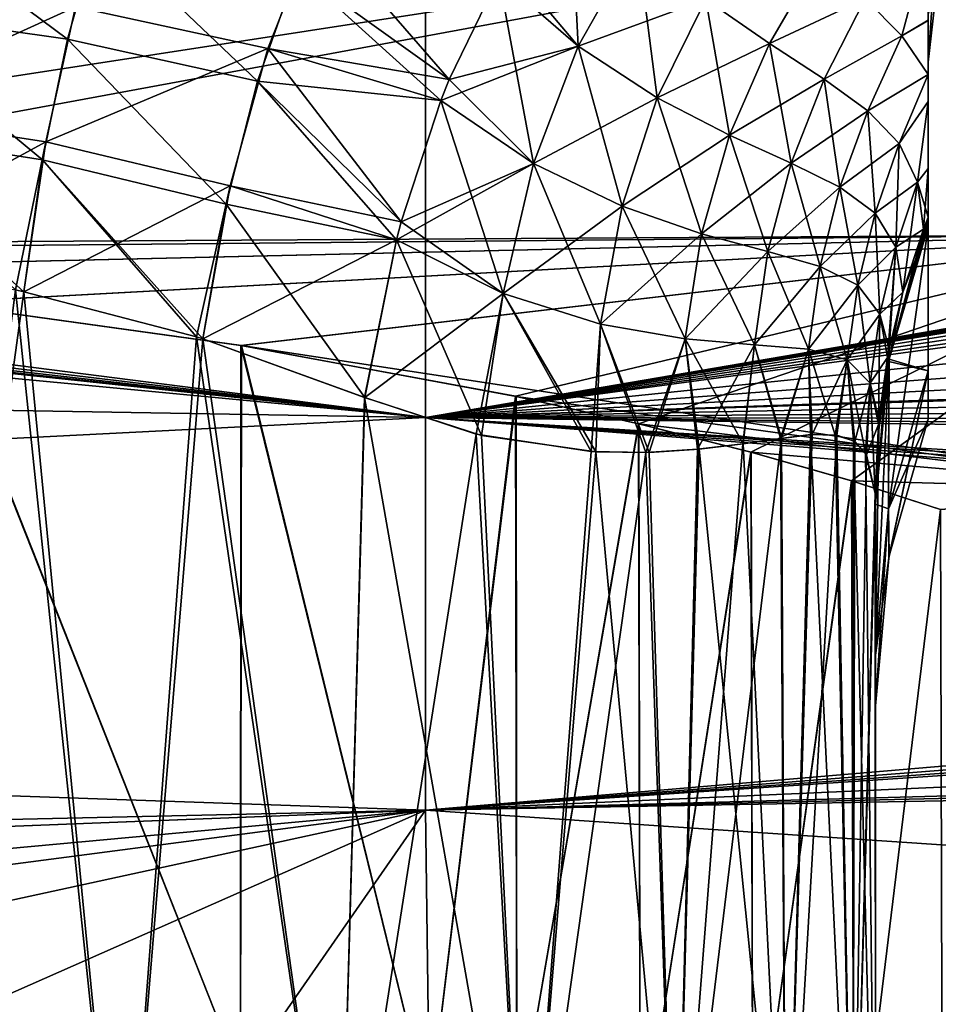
# Model space of a CAD drawing. Header units: metres. Extents: x -31 to 116, y -84 to 84.
# Tile 263 of 656: x 4.06 to 7.54, y -58.77 to -55.04. Entities that reach past the tile are written whole.
import ezdxf

# ---------------------------------------------------------------- set-up
doc = ezdxf.new("R2010")
doc.units = ezdxf.units.M
doc.layers.add('solid_80010000GA_11_1', color=7, linetype='CONTINUOUS')

msp = doc.modelspace()

# ---------------------------------------------------------------- linework, layer by layer
at = {"layer": 'solid_80010000GA_11_1'}
for points in [[(5.595928, -54.73056, -25.962206), (23.04767, -54.017448, -27.916229), (23.04767, -55.984234, -23.726908)], [(5.906398, -54.821873, 10.459484), (6.174227, -55.139648, 10.005112), (6.141407, -54.477634, 10.610308)], [(6.174227, -55.139648, 10.005112), (6.397438, -54.745033, 10.147609), (6.141407, -54.477634, 10.610308)], [(-29.5, -56.147243, -16.330162), (-14.860252, -56.027794, -15.818932), (8.5, -54.564713, -19.098324)], [(-29.5, -54.718796, -20.616512), (-29.5, -56.147243, -16.330162), (8.5, -54.564713, -19.098324)], [(-29.5, -56.147243, 16.330162), (-29.5, -54.718796, 20.616512), (8.5, -54.564713, 19.098324)], [(-14.860252, -56.027794, 15.818932), (-29.5, -56.147243, 16.330162), (8.5, -54.564713, 19.098324)], [(-14.860252, -56.027794, -15.818932), (-0.185905, -55.904568, -15.306492), (8.5, -54.564713, -19.098324)], [(-0.185905, -55.904568, 15.306492), (-14.860252, -56.027794, 15.818932), (8.5, -54.564713, 19.098324)], [(-0.185905, -55.904568, -15.306492), (1.159179, -55.921032, -15.157715), (8.5, -54.564713, -19.098324)], [(-0.185905, -55.904568, 15.306492), (8.5, -54.564713, 19.098324), (8.5, -55.853783, 14.913409)], [(1.159179, -55.921032, -15.157715), (8.5, -55.853783, -14.913409), (8.5, -54.564713, -19.098324)], [(3.458377, -55.001659, -11.686312), (3.540453, -54.591534, -11.815427), (4.240409, -55.113346, -11.330151)], [(3.540453, -54.591534, -11.815427), (4.357919, -54.698597, -11.440947), (4.240409, -55.113346, -11.330151)], [(-9.314869, -54.760582, -25.724001), (-9.147953, -54.664078, -25.928955), (5.595928, -56.546066, -21.725851)], [(-9.147953, -54.664078, -25.928955), (5.595928, -54.73056, -25.962206), (5.595928, -56.546066, -21.725851)], [(4.240409, -55.113346, -11.330151), (4.357919, -54.698597, -11.440947), (4.960615, -55.272984, -10.873002)], [(4.999975, -55.14817, 10.892198), (5.182652, -54.685345, 11.015496), (4.271547, -54.990505, 11.355949)], [(4.357919, -54.698597, -11.440947), (5.109376, -54.852028, -10.960485), (4.960615, -55.272984, -10.873002)], [(4.999975, -55.14817, 10.892198), (5.686478, -55.266136, 10.355315), (5.182652, -54.685345, 11.015496)], [(5.182652, -54.685345, 11.015496), (5.686478, -55.266136, 10.355315), (5.873667, -54.878849, 10.441212)], [(-11.857142, -56.249901, 22.275513), (5.595928, -56.546066, 21.725851), (5.595928, -54.73056, 25.962206)], [(-10, -54.886509, 25.452419), (-11.857142, -56.249901, 22.275513), (5.595928, -54.73056, 25.962206)], [(5.595928, -56.546066, -21.725851), (5.595928, -54.73056, -25.962206), (23.04767, -55.984234, -23.726908)], [(15.155936, -54.91227, 25.826351), (5.595928, -54.73056, 25.962206), (5.595928, -56.546066, 21.725851)], [(5.873663, -54.878853, -10.44121), (6.397438, -54.745033, -10.147609), (6.174227, -55.139652, -10.005112)], [(6.473804, -55.335278, 9.515305), (6.397438, -54.745033, 10.147609), (6.174227, -55.139648, 10.005112)], [(6.174227, -55.139652, -10.005112), (6.397438, -54.745033, -10.147609), (6.657857, -54.961498, -9.632721)], [(6.473804, -55.335278, 9.515305), (6.657857, -54.961498, 9.632721), (6.397438, -54.745033, 10.147609)], [(7.399589, -55.100765, -7.91218), (7.261052, -54.958981, -8.573088), (7.5, -54.727753, -8.448228)], [(7.399598, -55.100777, 7.912127), (7.5, -54.727806, 8.448095), (7.261062, -54.958992, 8.573048)], [(7.399589, -55.100765, -7.91218), (7.5, -54.727753, -8.448228), (7.5, -55.041656, -7.698827)], [(7.399598, -55.100777, 7.912127), (7.5, -55.042507, 7.696849), (7.5, -54.727806, 8.448095)], [(7.5, -55.017593, -2.77479), (7.5, -55.041656, -7.698827), (7.5, -54.727753, -8.448228)], [(7.5, -55.018322, 2.76928), (7.5, -54.727806, 8.448095), (7.5, -55.042507, 7.696849)], [(-9.522565, -54.830631, -25.573753), (-9.314869, -54.760582, -25.724001), (5.595928, -56.546066, -21.725851)], [(7.530087, -54.752895, -2.739841), (7.5, -55.200001), (7.5, -55.017593, -2.77479)], [(7.530087, -54.932976, -0.002742), (7.5, -55.200001), (7.530087, -54.752895, -2.739841)], [(5.906398, -54.821873, 10.459484), (5.873667, -54.878849, 10.441212), (6.174227, -55.139648, 10.005112)], [(6.898695, -55.130184, -9.067806), (6.657857, -54.961498, -9.632721), (7.088481, -54.80352, -9.205271)], [(7.08849, -54.803528, 9.205241), (6.657857, -54.961498, 9.632721), (6.898695, -55.130184, 9.067806)], [(6.898695, -55.130184, -9.067806), (7.088481, -54.80352, -9.205271), (7.261052, -54.958981, -8.573088)], [(7.261062, -54.958992, 8.573048), (7.08849, -54.803528, 9.205241), (6.898695, -55.130184, 9.067806)], [(-9.755419, -54.872681, -25.482792), (-9.522565, -54.830631, -25.573753), (5.595928, -56.546066, -21.725851)], [(4.960615, -55.272984, -10.873002), (5.109376, -54.852028, -10.960485), (5.65452, -55.345757, -10.344735)], [(5.109376, -54.852028, -10.960485), (5.686276, -55.26664, -10.355247), (5.65452, -55.345757, -10.344735)], [(5.109376, -54.852028, -10.960485), (5.873663, -54.878853, -10.44121), (5.686276, -55.26664, -10.355247)], [(-11.857142, -54.885555, -25.452419), (-10, -54.886509, -25.452419), (5.595928, -56.546066, -21.725851)], [(-11.857142, -56.249901, -22.275513), (-11.857142, -54.885555, -25.452419), (5.595928, -56.546066, -21.725851)], [(-10, -54.886509, -25.452419), (-9.755419, -54.872681, -25.482792), (5.595928, -56.546066, -21.725851)], [(4.271547, -54.990505, 11.355949), (3.480052, -54.880322, 11.71733), (3.401796, -55.385746, 11.621341)], [(5.873663, -54.878853, -10.44121), (6.174227, -55.139652, -10.005112), (5.686276, -55.26664, -10.355247)], [(5.873667, -54.878849, 10.441212), (5.686478, -55.266136, 10.355315), (6.005295, -55.583939, 9.916481)], [(6.174227, -55.139648, 10.005112), (5.873667, -54.878849, 10.441212), (6.005295, -55.583939, 9.916481)], [(15.076706, -54.930767, 25.784433), (15.155936, -54.91227, 25.826351), (5.595928, -56.546066, 21.725851)], [(14.997478, -54.949265, 25.742516), (15.076706, -54.930767, 25.784433), (5.595928, -56.546066, 21.725851)], [(7.530087, -54.932976, -0.002742), (7.5, -55.018322, 2.76928), (7.5, -55.200001)], [(14.864974, -54.992233, 25.646399), (14.997478, -54.949265, 25.742516), (5.595928, -56.546066, 21.725851)], [(6.174227, -55.139652, -10.005112), (6.657857, -54.961498, -9.632721), (6.473804, -55.335278, -9.515305)], [(6.74732, -55.477188, 8.975765), (6.657857, -54.961498, 9.632721), (6.473804, -55.335278, 9.515305)], [(6.473804, -55.335278, -9.515305), (6.657857, -54.961498, -9.632721), (6.898695, -55.130184, -9.067806)], [(6.74732, -55.477188, 8.975765), (6.898695, -55.130184, 9.067806), (6.657857, -54.961498, 9.632721)], [(7.105598, -55.265316, -8.462279), (6.898695, -55.130184, -9.067806), (7.261052, -54.958981, -8.573088)], [(7.261062, -54.958992, 8.573048), (6.898695, -55.130184, 9.067806), (7.105598, -55.265316, 8.462279)], [(7.105598, -55.265316, -8.462279), (7.261052, -54.958981, -8.573088), (7.399589, -55.100765, -7.91218)], [(7.399598, -55.100777, 7.912127), (7.261062, -54.958992, 8.573048), (7.105598, -55.265316, 8.462279)], [(3.393599, -55.452644, -11.614609), (3.458377, -55.001659, -11.686312), (4.146492, -55.570602, -11.276407)], [(4.158478, -55.502716, 11.280615), (4.271547, -54.990505, 11.355949), (3.401796, -55.385746, 11.621341)], [(3.458377, -55.001659, -11.686312), (4.240409, -55.113346, -11.330151), (4.146492, -55.570602, -11.276407)], [(4.999975, -55.14817, 10.892198), (4.271547, -54.990505, 11.355949), (4.158478, -55.502716, 11.280615)], [(14.807625, -55.020908, 25.583006), (14.864974, -54.992233, 25.646399), (5.595928, -56.546066, 21.725851)], [(14.760525, -55.052708, 25.51301), (14.807625, -55.020908, 25.583006), (5.595928, -56.546066, 21.725851)], [(7.399589, -55.100765, -7.91218), (7.5, -55.041656, -7.698827), (7.5, -55.247185, -7.222839)], [(7.399598, -55.100777, 7.912127), (7.5, -55.247257, 7.222671), (7.5, -55.042507, 7.696849)], [(7.5, -55.017593, -2.77479), (7.5, -55.200001), (7.5, -55.041656, -7.698827)], [(7.5, -55.200001), (7.5, -55.018322, 2.76928), (7.5, -55.042507, 7.696849)], [(7.5, -55.200001), (7.5, -55.247185, -7.222839), (7.5, -55.041656, -7.698827)], [(7.5, -55.200001), (7.5, -55.042507, 7.696849), (7.5, -55.247257, 7.222671)], [(14.704116, -55.119106, 25.367455), (14.760525, -55.052708, 25.51301), (5.595928, -56.546066, 21.725851)], [(4.146492, -55.570602, -11.276407), (4.240409, -55.113346, -11.330151), (4.84219, -55.738491, -10.841858)], [(4.240409, -55.113346, -11.330151), (4.960615, -55.272984, -10.873002), (4.84219, -55.738491, -10.841858)], [(14.696737, -55.186481, 25.220306), (14.704116, -55.119106, 25.367455), (5.595928, -56.546066, 21.725851)], [(7.270648, -55.38509, -7.825906), (7.105598, -55.265316, -8.462279), (7.399589, -55.100765, -7.91218)], [(7.399598, -55.100777, 7.912127), (7.105598, -55.265316, 8.462279), (7.270648, -55.38509, 7.825906)], [(7.270648, -55.38509, -7.825906), (7.399589, -55.100765, -7.91218), (7.5, -55.247185, -7.222839)], [(7.399598, -55.100777, 7.912127), (7.270648, -55.38509, 7.825906), (7.5, -55.247257, 7.222671)], [(4.857276, -55.669292, 10.842892), (4.999975, -55.14817, 10.892198), (4.158478, -55.502716, 11.280615)], [(4.857276, -55.669292, 10.842892), (5.504071, -55.805363, 10.320601), (4.999975, -55.14817, 10.892198)], [(4.999975, -55.14817, 10.892198), (5.504071, -55.805363, 10.320601), (5.654524, -55.34573, 10.344732)], [(4.999975, -55.14817, 10.892198), (5.654524, -55.34573, 10.344732), (5.686478, -55.266136, 10.355315)], [(6.174227, -55.139652, -10.005112), (6.005295, -55.583939, -9.916481), (5.65452, -55.345757, -10.344735)], [(6.174227, -55.139652, -10.005112), (5.65452, -55.345757, -10.344735), (5.686276, -55.26664, -10.355247)], [(6.174227, -55.139648, 10.005112), (6.005295, -55.583939, 9.916481), (6.341074, -55.745911, 9.434951)], [(6.174227, -55.139652, -10.005112), (6.473804, -55.335278, -9.515305), (6.005295, -55.583939, -9.916481)], [(6.473804, -55.335278, 9.515305), (6.174227, -55.139648, 10.005112), (6.341074, -55.745911, 9.434951)], [(6.473804, -55.335278, -9.515305), (6.898695, -55.130184, -9.067806), (6.74732, -55.477188, -8.975765)], [(6.980437, -55.58284, 8.396402), (6.898695, -55.130184, 9.067806), (6.74732, -55.477188, 8.975765)], [(6.74732, -55.477188, -8.975765), (6.898695, -55.130184, -9.067806), (7.105598, -55.265316, -8.462279)], [(6.980437, -55.58284, 8.396402), (7.105598, -55.265316, 8.462279), (6.898695, -55.130184, 9.067806)], [(14.734339, -55.249187, 25.083845), (14.696737, -55.186481, 25.220306), (5.595928, -56.546066, 21.725851)], [(7.5, -55.200001), (7.5, -55.247257, 7.222671), (7.5, -55.247185, -7.222839)], [(14.806844, -55.299412, 24.975275), (14.734339, -55.249187, 25.083845), (5.595928, -56.546066, 21.725851)], [(5.686478, -55.266136, 10.355315), (5.654524, -55.34573, 10.344732), (6.005295, -55.583939, 9.916481)], [(6.74732, -55.477188, -8.975765), (7.105598, -55.265316, -8.462279), (6.980437, -55.58284, -8.396402)], [(7.165487, -55.673748, 7.787549), (7.105598, -55.265316, 8.462279), (6.980437, -55.58284, 8.396402)], [(6.980437, -55.58284, -8.396402), (7.105598, -55.265316, -8.462279), (7.270648, -55.38509, -7.825906)], [(7.165487, -55.673748, 7.787549), (7.270648, -55.38509, 7.825906), (7.105598, -55.265316, 8.462279)], [(7.38938, -55.508854, -7.167925), (7.270648, -55.38509, -7.825906), (7.5, -55.247185, -7.222839)], [(7.270648, -55.38509, 7.825906), (7.38938, -55.50885, 7.167925), (7.5, -55.247257, 7.222671)], [(7.38938, -55.508854, -7.167925), (7.5, -55.247185, -7.222839), (7.5, -55.348911, -6.98877)], [(7.38938, -55.50885, 7.167925), (7.5, -55.34967, 6.987002), (7.5, -55.247257, 7.222671)], [(7.5, -55.34967, 6.987002), (7.5, -55.348911, -6.98877), (7.5, -55.247185, -7.222839)], [(7.5, -55.247257, 7.222671), (7.5, -55.34967, 6.987002), (7.5, -55.247185, -7.222839)], [(4.84219, -55.738491, -10.841858), (4.960615, -55.272984, -10.873002), (5.485992, -55.873772, -10.321691)], [(4.960615, -55.272984, -10.873002), (5.503945, -55.805832, -10.320606), (5.485992, -55.873772, -10.321691)], [(4.960615, -55.272984, -10.873002), (5.65452, -55.345757, -10.344735), (5.503945, -55.805832, -10.320606)], [(15.334371, -55.541748, 24.449245), (14.806844, -55.299412, 24.975275), (5.595928, -56.546066, 21.725851)], [(5.65452, -55.345757, -10.344735), (6.005295, -55.583939, -9.916481), (5.503945, -55.805832, -10.320606)], [(5.654524, -55.34573, 10.344732), (5.504071, -55.805363, 10.320601), (5.890021, -56.077274, 9.880769)], [(6.005295, -55.583939, 9.916481), (5.654524, -55.34573, 10.344732), (5.890021, -56.077274, 9.880769)], [(6.473804, -55.335278, -9.515305), (6.341074, -55.745911, -9.434951), (6.005295, -55.583939, -9.916481)], [(6.473804, -55.335278, 9.515305), (6.341074, -55.745911, 9.434951), (6.640811, -55.850174, 8.907847)], [(6.473804, -55.335278, -9.515305), (6.74732, -55.477188, -8.975765), (6.341074, -55.745911, -9.434951)], [(6.74732, -55.477188, 8.975765), (6.473804, -55.335278, 9.515305), (6.640811, -55.850174, 8.907847)], [(7.459751, -55.654484, -6.498653), (7.38938, -55.508854, -7.167925), (7.5, -55.348911, -6.98877)], [(7.38938, -55.50885, 7.167925), (7.459751, -55.654484, 6.498653), (7.5, -55.34967, 6.987002)], [(7.459751, -55.654484, -6.498653), (7.5, -55.348911, -6.98877), (7.5, -55.602703, -6.367783)], [(7.459751, -55.654484, 6.498653), (7.5, -55.603115, 6.366689), (7.5, -55.34967, 6.987002)], [(7.5, -55.34967, 6.987002), (7.5, -55.602703, -6.367783), (7.5, -55.348911, -6.98877)], [(7.5, -55.34967, 6.987002), (7.5, -55.603115, 6.366689), (7.5, -55.602703, -6.367783)], [(4.158478, -55.502716, 11.280615), (3.401796, -55.385746, 11.621341), (3.345729, -55.944427, 11.600344)], [(6.980437, -55.58284, -8.396402), (7.270648, -55.38509, -7.825906), (7.165487, -55.673748, -7.787549)], [(7.298316, -55.772778, 7.158998), (7.270648, -55.38509, 7.825906), (7.165487, -55.673748, 7.787549)], [(7.165487, -55.673748, -7.787549), (7.270648, -55.38509, -7.825906), (7.38938, -55.508854, -7.167925)], [(7.298316, -55.772778, 7.158998), (7.38938, -55.50885, 7.167925), (7.270648, -55.38509, 7.825906)], [(3.393599, -55.452644, -11.614609), (4.146492, -55.570602, -11.276407), (4.075501, -56.070118, -11.27932)], [(4.044269, -56.063389, -11.2955), (3.393599, -55.452644, -11.614609), (4.075501, -56.070118, -11.27932)], [(6.74732, -55.477188, -8.975765), (6.640811, -55.850174, -8.907847), (6.341074, -55.745911, -9.434951)], [(6.74732, -55.477188, 8.975765), (6.640811, -55.850174, 8.907847), (6.892722, -55.918262, 8.345628)], [(6.74732, -55.477188, -8.975765), (6.980437, -55.58284, -8.396402), (6.640811, -55.850174, -8.907847)], [(6.980437, -55.58284, 8.396402), (6.74732, -55.477188, 8.975765), (6.892722, -55.918262, 8.345628)], [(4.158478, -55.502716, 11.280615), (3.345729, -55.944427, 11.600344), (4.043873, -56.063332, 11.295703)], [(4.158478, -55.502716, 11.280615), (4.043873, -56.063332, 11.295703), (4.075491, -56.070141, 11.279325)], [(4.857276, -55.669292, 10.842892), (4.158478, -55.502716, 11.280615), (4.075491, -56.070141, 11.279325)], [(7.165487, -55.673748, -7.787549), (7.38938, -55.508854, -7.167925), (7.298316, -55.772778, -7.158998)], [(7.377213, -55.901287, 6.521396), (7.38938, -55.50885, 7.167925), (7.298316, -55.772778, 7.158998)], [(7.298316, -55.772778, -7.158998), (7.38938, -55.508854, -7.167925), (7.459751, -55.654484, -6.498653)], [(7.377213, -55.901287, 6.521396), (7.459751, -55.654484, 6.498653), (7.38938, -55.50885, 7.167925)], [(4.729868, -56.241299, -10.882874), (4.075501, -56.070118, -11.27932), (4.146492, -55.570602, -11.276407)], [(4.146492, -55.570602, -11.276407), (4.84219, -55.738491, -10.841858), (4.7531, -56.248512, -10.866606)], [(4.729868, -56.241299, -10.882874), (4.146492, -55.570602, -11.276407), (4.7531, -56.248512, -10.866606)], [(15.905384, -55.764702, 23.956247), (15.334371, -55.541748, 24.449245), (5.595928, -56.546066, 21.725851)], [(6.005295, -55.583939, -9.916481), (5.890021, -56.077274, -9.880769), (5.485992, -55.873772, -10.321691)], [(6.005295, -55.583939, -9.916481), (5.485992, -55.873772, -10.321691), (5.503945, -55.805832, -10.320606)], [(6.005295, -55.583939, 9.916481), (5.890021, -56.077274, 9.880769), (6.259269, -56.192928, 9.391019)], [(6.005295, -55.583939, -9.916481), (6.341074, -55.745911, -9.434951), (5.890021, -56.077274, -9.880769)], [(6.341074, -55.745911, 9.434951), (6.005295, -55.583939, 9.916481), (6.259269, -56.192928, 9.391019)], [(6.980437, -55.58284, -8.396402), (6.892722, -55.918262, -8.345628), (6.640811, -55.850174, -8.907847)], [(6.980437, -55.58284, 8.396402), (6.892722, -55.918262, 8.345628), (7.090944, -55.974773, 7.758393)], [(6.980437, -55.58284, -8.396402), (7.165487, -55.673748, -7.787549), (6.892722, -55.918262, -8.345628)], [(7.165487, -55.673748, 7.787549), (6.980437, -55.58284, 8.396402), (7.090944, -55.974773, 7.758393)], [(7.459751, -55.654484, -6.498653), (7.5, -55.602703, -6.367783), (7.5, -55.787472, -5.819546)], [(7.459751, -55.654484, 6.498653), (7.482087, -55.833111, 5.83026), (7.5, -55.603115, 6.366689)], [(7.482087, -55.833111, 5.83026), (7.5, -55.787472, 5.819546), (7.5, -55.603115, 6.366689)], [(7.5, -55.787472, 5.819546), (7.5, -55.787472, -5.819546), (7.5, -55.602703, -6.367783)], [(7.5, -55.603115, 6.366689), (7.5, -55.787472, 5.819546), (7.5, -55.602703, -6.367783)], [(4.857276, -55.669292, 10.842892), (4.075491, -56.070141, 11.279325), (4.729559, -56.241219, 10.883089)], [(4.857276, -55.669292, 10.842892), (4.729559, -56.241219, 10.883089), (4.753093, -56.248524, 10.866611)], [(4.857276, -55.669292, 10.842892), (4.753093, -56.248524, 10.866611), (5.486004, -55.87373, 10.321691)], [(4.857276, -55.669292, 10.842892), (5.486004, -55.87373, 10.321691), (5.504071, -55.805363, 10.320601)], [(7.165487, -55.673748, -7.787549), (7.090944, -55.974773, -7.758392), (6.892722, -55.918262, -8.345628)], [(7.165487, -55.673748, 7.787549), (7.090944, -55.974773, 7.758393), (7.23267, -56.04565, 7.155618)], [(7.165487, -55.673748, -7.787549), (7.298316, -55.772778, -7.158998), (7.090944, -55.974773, -7.758392)], [(7.298316, -55.772778, 7.158998), (7.165487, -55.673748, 7.787549), (7.23267, -56.04565, 7.155618)], [(7.298316, -55.772778, -7.158998), (7.459751, -55.654484, -6.498653), (7.377213, -55.901287, -6.521396)], [(7.40306, -56.072281, 5.886628), (7.459751, -55.654484, 6.498653), (7.377213, -55.901287, 6.521396)], [(7.377213, -55.901287, -6.521396), (7.459751, -55.654484, -6.498653), (7.482089, -55.833111, -5.83026)], [(7.40306, -56.072281, 5.886628), (7.482087, -55.833111, 5.83026), (7.459751, -55.654484, 6.498653)], [(7.459751, -55.654484, -6.498653), (7.5, -55.787472, -5.819546), (7.482089, -55.833111, -5.83026)], [(4.7531, -56.248512, -10.866606), (4.84219, -55.738491, -10.841858), (5.366045, -56.470978, -10.372039)], [(4.84219, -55.738491, -10.841858), (5.485992, -55.873772, -10.321691), (5.366045, -56.470978, -10.372039)], [(6.341074, -55.745911, -9.434951), (6.259269, -56.192928, -9.391019), (5.890021, -56.077274, -9.880769)], [(6.341074, -55.745911, 9.434951), (6.259269, -56.192928, 9.391019), (6.579012, -56.248966, 8.863803)], [(6.341074, -55.745911, -9.434951), (6.640811, -55.850174, -8.907847), (6.259269, -56.192928, -9.391019)], [(6.640811, -55.850174, 8.907847), (6.341074, -55.745911, 9.434951), (6.579012, -56.248966, 8.863803)], [(16.513653, -55.966743, 23.502419), (15.905384, -55.764702, 23.956247), (5.595928, -56.546066, 21.725851)], [(7.298316, -55.772778, -7.158998), (7.23267, -56.04565, -7.155618), (7.090944, -55.974773, -7.758392)], [(7.298316, -55.772778, 7.158998), (7.23267, -56.04565, 7.155618), (7.317191, -56.155304, 6.547523)], [(7.298316, -55.772778, -7.158998), (7.377213, -55.901287, -6.521396), (7.23267, -56.04565, -7.155618)], [(7.377213, -55.901287, 6.521396), (7.298316, -55.772778, 7.158998), (7.317191, -56.155304, 6.547523)], [(7.351587, -56.325783, -5.816797), (7.5, -55.787472, -5.819546), (7.5, -55.806168, -5.753106)], [(7.482089, -55.833111, -5.83026), (7.5, -55.787472, -5.819546), (7.351587, -56.325783, -5.816797)], [(7.482087, -55.833111, 5.83026), (7.5, -55.806213, 5.752939), (7.5, -55.787472, 5.819546)], [(7.5, -55.806213, 5.752939), (7.5, -55.806168, -5.753106), (7.5, -55.787472, -5.819546)], [(7.5, -55.787472, 5.819546), (7.5, -55.806213, 5.752939), (7.5, -55.787472, -5.819546)], [(5.504071, -55.805363, 10.320601), (5.486004, -55.87373, 10.321691), (5.890021, -56.077274, 9.880769)], [(7.350025, -56.892357, 2.933245), (7.5, -56.369431, 2.866242), (7.5, -55.824024, 5.686068)], [(7.350025, -56.892357, 2.933245), (7.5, -55.824024, 5.686068), (7.351585, -56.32579, 5.816799)], [(7.351585, -56.32579, 5.816799), (7.5, -55.824024, 5.686068), (7.40306, -56.072281, 5.886628)], [(7.351587, -56.325783, -5.816797), (7.5, -55.806168, -5.753106), (7.5, -55.824024, -5.686068)], [(7.351587, -56.325783, -5.816797), (7.5, -55.824024, -5.686068), (7.5, -56.369431, -2.866242)], [(7.40306, -56.072281, 5.886628), (7.5, -55.824024, 5.686068), (7.482087, -55.833111, 5.83026)], [(7.482087, -55.833111, 5.83026), (7.5, -55.824024, 5.686068), (7.5, -55.806213, 5.752939)], [(7.5, -55.824024, 5.686068), (7.5, -55.824024, -5.686068), (7.5, -55.806168, -5.753106)], [(7.5, -55.806213, 5.752939), (7.5, -55.824024, 5.686068), (7.5, -55.806168, -5.753106)], [(7.5, -56.369431, 2.866242), (7.5, -56.369431, -2.866242), (7.5, -55.824024, -5.686068)], [(7.5, -55.824024, 5.686068), (7.5, -56.369431, 2.866242), (7.5, -55.824024, -5.686068)], [(1.161969, -55.921131, 15.157191), (-0.185905, -55.904568, 15.306492), (8.5, -55.853783, 14.913409)], [(1.159179, -55.921032, -15.157715), (2.478339, -55.991692, -14.804883), (8.5, -55.853783, -14.913409)], [(2.481551, -55.99189, 14.803756), (1.161969, -55.921131, 15.157191), (8.5, -55.853783, 14.913409)], [(2.478339, -55.991692, -14.804883), (3.734319, -56.111683, -14.253671), (8.5, -55.853783, -14.913409)], [(3.737586, -56.112133, 14.251928), (2.481551, -55.99189, 14.803756), (8.5, -55.853783, 14.913409)], [(3.734319, -56.111683, -14.253671), (4.897454, -56.27359, -13.513883), (8.5, -55.853783, -14.913409)], [(4.900177, -56.273994, 13.511842), (3.737586, -56.112133, 14.251928), (8.5, -55.853783, 14.913409)], [(4.897454, -56.27359, -13.513883), (5.936799, -56.465981, -12.602255), (8.5, -55.853783, -14.913409)], [(4.900177, -56.273994, 13.511842), (8.5, -55.853783, 14.913409), (8.5, -56.822361, 10.643088)], [(5.936799, -56.465981, -12.602255), (6.402423, -56.570198, -12.087487), (8.5, -55.853783, -14.913409)], [(6.640811, -55.850174, -8.907847), (6.579012, -56.248966, -8.863803), (6.259269, -56.192928, -9.391019)], [(6.402423, -56.570198, -12.087487), (6.827754, -56.677326, -11.5373), (8.5, -55.853783, -14.913409)], [(6.640811, -55.850174, 8.907847), (6.579012, -56.248966, 8.863803), (6.84241, -56.271534, 8.309888)], [(6.640811, -55.850174, -8.907847), (6.892722, -55.918262, -8.345628), (6.579012, -56.248966, -8.863803)], [(6.892722, -55.918262, 8.345628), (6.640811, -55.850174, 8.907847), (6.84241, -56.271534, 8.309888)], [(6.827754, -56.677326, -11.5373), (7.209813, -56.785954, -10.955118), (8.5, -55.853783, -14.913409)], [(7.209813, -56.785954, -10.955118), (8.5, -56.822361, -10.643088), (8.5, -55.853783, -14.913409)], [(7.403062, -56.072281, -5.886628), (7.482089, -55.833111, -5.83026), (7.351587, -56.325783, -5.816797)], [(7.377213, -55.901287, -6.521396), (7.482089, -55.833111, -5.83026), (7.403062, -56.072281, -5.886628)], [(4.753093, -56.248524, 10.866611), (5.36601, -56.470966, 10.372072), (5.486004, -55.87373, 10.321691)], [(5.486004, -55.87373, 10.321691), (5.36601, -56.470966, 10.372072), (5.808889, -56.614388, 9.91839)], [(5.485992, -55.873772, -10.321691), (5.890021, -56.077274, -9.880769), (5.366045, -56.470978, -10.372039)], [(5.890021, -56.077274, 9.880769), (5.486004, -55.87373, 10.321691), (5.808889, -56.614388, 9.91839)], [(7.377213, -55.901287, -6.521396), (7.317191, -56.155304, -6.547523), (7.23267, -56.04565, -7.155618)], [(7.377213, -55.901287, 6.521396), (7.317191, -56.155304, 6.547523), (7.345997, -56.319431, 5.945324)], [(7.377213, -55.901287, -6.521396), (7.403062, -56.072281, -5.886628), (7.317191, -56.155304, -6.547523)], [(7.377213, -55.901287, 6.521396), (7.345997, -56.319431, 5.945324), (7.352046, -56.287441, 5.937702)], [(7.40306, -56.072281, 5.886628), (7.377213, -55.901287, 6.521396), (7.352046, -56.287441, 5.937702)], [(6.892722, -55.918262, -8.345628), (6.84241, -56.271534, -8.309888), (6.579012, -56.248966, -8.863803)], [(6.892722, -55.918262, 8.345628), (6.84241, -56.271534, 8.309888), (7.047012, -56.288162, 7.738422)], [(6.892722, -55.918262, -8.345628), (7.090944, -55.974773, -7.758392), (6.84241, -56.271534, -8.309888)], [(7.090944, -55.974773, 7.758393), (6.892722, -55.918262, 8.345628), (7.047012, -56.288162, 7.738422)], [(17.153511, -56.147499, 23.091404), (16.513653, -55.966743, 23.502419), (5.595928, -56.546066, 21.725851)], [(7.090944, -55.974773, -7.758392), (7.047012, -56.288162, -7.738422), (6.84241, -56.271534, -8.309888)], [(7.090944, -55.974773, 7.758393), (7.047012, -56.288162, 7.738422), (7.192438, -56.327477, 7.157783)], [(7.090944, -55.974773, -7.758392), (7.23267, -56.04565, -7.155618), (7.047012, -56.288162, -7.738422)], [(7.23267, -56.04565, 7.155618), (7.090944, -55.974773, 7.758393), (7.192438, -56.327477, 7.157783)], [(5.595928, -56.546066, -21.725851), (23.04767, -55.984234, -23.726908), (23.04767, -57.626736, -19.4)], [(7.23267, -56.04565, -7.155618), (7.192438, -56.327477, -7.157783), (7.047012, -56.288162, -7.738422)], [(7.23267, -56.04565, 7.155618), (7.192438, -56.327477, 7.157783), (7.279682, -56.416531, 6.57703)], [(7.23267, -56.04565, -7.155618), (7.317191, -56.155304, -6.547523), (7.192438, -56.327477, -7.157783)], [(7.317191, -56.155304, 6.547523), (7.23267, -56.04565, 7.155618), (7.279682, -56.416531, 6.57703)], [(4.043873, -56.063332, 11.295703), (3.54407, -59.929829, 11.52441), (4.449669, -59.929829, 11.066683)], [(3.544109, -59.929829, -11.524394), (4.044269, -56.063389, -11.2955), (4.075501, -56.070118, -11.27932)], [(4.449718, -59.929829, -11.066653), (3.544109, -59.929829, -11.524394), (4.075501, -56.070118, -11.27932)], [(4.075491, -56.070141, 11.279325), (4.043873, -56.063332, 11.295703), (4.449669, -59.929829, 11.066683)], [(4.729559, -56.241219, 10.883089), (4.075491, -56.070141, 11.279325), (4.449669, -59.929829, 11.066683)], [(4.449718, -59.929829, -11.066653), (4.075501, -56.070118, -11.27932), (4.729868, -56.241299, -10.882874)], [(5.890021, -56.077274, -9.880769), (5.788158, -56.609325, -9.94188), (5.366045, -56.470978, -10.372039)], [(5.890021, -56.077274, -9.880769), (6.224227, -56.675087, -9.387982), (5.788158, -56.609325, -9.94188)], [(5.890021, -56.077274, 9.880769), (5.808889, -56.614388, 9.91839), (6.241711, -56.676163, 9.362731)], [(6.259269, -56.192928, 9.391019), (5.890021, -56.077274, 9.880769), (6.241711, -56.676163, 9.362731)], [(5.890021, -56.077274, -9.880769), (6.259269, -56.192928, -9.391019), (6.224227, -56.675087, -9.387982)], [(7.317191, -56.155304, -6.547523), (7.403062, -56.072281, -5.886628), (7.352047, -56.287441, -5.937702)], [(7.351585, -56.32579, 5.816799), (7.40306, -56.072281, 5.886628), (7.352046, -56.287441, 5.937702)], [(7.352047, -56.287441, -5.937702), (7.403062, -56.072281, -5.886628), (7.351587, -56.325783, -5.816797)], [(3.730177, -58.858925, 14.255878), (3.737586, -56.112133, 14.251928), (4.896462, -59.043201, 13.514627)], [(4.896463, -59.043201, -13.514627), (3.734319, -56.111683, -14.253671), (3.73018, -58.858925, -14.255877)], [(4.896463, -59.043201, -13.514627), (4.897454, -56.27359, -13.513883), (3.734319, -56.111683, -14.253671)], [(4.896462, -59.043201, 13.514627), (3.737586, -56.112133, 14.251928), (4.900177, -56.273994, 13.511842)], [(17.823196, -56.307724, 22.724171), (17.153511, -56.147499, 23.091404), (5.595928, -56.546066, 21.725851)], [(7.317191, -56.155304, -6.547523), (7.279682, -56.416531, -6.57703), (7.192438, -56.327477, -7.157783)], [(7.317191, -56.155304, 6.547523), (7.279682, -56.416531, 6.57703), (7.311562, -56.570759, 6.00544)], [(7.317191, -56.155304, -6.547523), (7.345933, -56.319782, -5.945408), (7.279682, -56.416531, -6.57703)], [(7.317191, -56.155304, 6.547523), (7.311562, -56.570759, 6.00544), (7.345997, -56.319431, 5.945324)], [(7.317191, -56.155304, -6.547523), (7.352047, -56.287441, -5.937702), (7.345933, -56.319782, -5.945408)], [(6.259269, -56.192928, -9.391019), (6.430698, -56.679287, -9.070482), (6.224227, -56.675087, -9.387982)], [(6.259269, -56.192928, 9.391019), (6.241711, -56.676163, 9.362731), (6.442721, -56.679005, 9.050565)], [(6.579012, -56.248966, 8.863803), (6.259269, -56.192928, 9.391019), (6.442721, -56.679005, 9.050565)], [(6.259269, -56.192928, -9.391019), (6.579012, -56.248966, -8.863803), (6.430698, -56.679287, -9.070482)], [(4.729559, -56.241219, 10.883089), (4.449669, -59.929829, 11.066683), (5.267761, -59.929829, 10.460629)], [(4.449718, -59.929829, -11.066653), (4.729868, -56.241299, -10.882874), (4.7531, -56.248512, -10.866606)], [(4.753093, -56.248524, 10.866611), (4.729559, -56.241219, 10.883089), (5.267761, -59.929829, 10.460629)], [(-11.857142, -57.430538, -19.025856), (-11.857142, -56.249901, -22.275513), (5.595928, -56.546066, -21.725851)], [(-11.857142, -56.249901, 22.275513), (-11.857142, -57.430538, 19.025856), (5.595928, -56.546066, 21.725851)], [(5.267803, -59.929829, -10.460592), (4.449718, -59.929829, -11.066653), (4.7531, -56.248512, -10.866606)], [(4.753093, -56.248524, 10.866611), (5.267761, -59.929829, 10.460629), (5.36601, -56.470966, 10.372072)], [(5.267803, -59.929829, -10.460592), (4.7531, -56.248512, -10.866606), (5.366045, -56.470978, -10.372039)], [(4.896462, -59.043201, 13.514627), (4.900177, -56.273994, 13.511842), (5.611217, -59.18264, 12.919018)], [(4.896463, -59.043201, -13.514627), (5.611219, -59.18264, -12.919016), (4.897454, -56.27359, -13.513883)], [(5.611219, -59.18264, -12.919016), (5.936799, -56.465981, -12.602255), (4.897454, -56.27359, -13.513883)], [(5.939203, -56.466499, 12.599793), (4.900177, -56.273994, 13.511842), (8.5, -56.822361, 10.643088)], [(5.611217, -59.18264, 12.919018), (4.900177, -56.273994, 13.511842), (5.939203, -56.466499, 12.599793)], [(6.579012, -56.248966, -8.863803), (6.625963, -56.667042, -8.722857), (6.430698, -56.679287, -9.070482)], [(6.579012, -56.248966, 8.863803), (6.442721, -56.679005, 9.050565), (6.632039, -56.666492, 8.711114)], [(6.579012, -56.248966, 8.863803), (6.632039, -56.666492, 8.711114), (6.798698, -56.646572, 8.360765)], [(6.84241, -56.271534, 8.309888), (6.579012, -56.248966, 8.863803), (6.798698, -56.646572, 8.360765)], [(6.579012, -56.248966, -8.863803), (6.84241, -56.271534, -8.309888), (6.625963, -56.667042, -8.722857)], [(6.84241, -56.271534, -8.309888), (6.798199, -56.646626, -8.361908), (6.625963, -56.667042, -8.722857)], [(6.84241, -56.271534, -8.309888), (6.94381, -56.625443, -7.996385), (6.798199, -56.646626, -8.361908)], [(6.84241, -56.271534, 8.309888), (6.798698, -56.646572, 8.360765), (6.940012, -56.62595, 8.00688)], [(7.047012, -56.288162, 7.738422), (6.84241, -56.271534, 8.309888), (6.940012, -56.62595, 8.00688)], [(6.84241, -56.271534, -8.309888), (7.047012, -56.288162, -7.738422), (6.94381, -56.625443, -7.996385)], [(18.522526, -56.448086, 22.401716), (17.823196, -56.307724, 22.724171), (5.595928, -56.546066, 21.725851)], [(7.047012, -56.288162, 7.738422), (6.940012, -56.62595, 8.00688), (7.054309, -56.611122, 7.659256)], [(7.047012, -56.288162, -7.738422), (7.060685, -56.610664, -7.637516), (6.94381, -56.625443, -7.996385)], [(7.047012, -56.288162, 7.738422), (7.054309, -56.611122, 7.659256), (7.147478, -56.612915, 7.304113)], [(7.192438, -56.327477, 7.157783), (7.047012, -56.288162, 7.738422), (7.147478, -56.612915, 7.304113)], [(7.047012, -56.288162, -7.738422), (7.192438, -56.327477, -7.157783), (7.060685, -56.610664, -7.637516)], [(7.345933, -56.319782, -5.945408), (7.352047, -56.287441, -5.937702), (7.350058, -56.333748, -5.818872)], [(7.35004, -56.333843, 5.818897), (7.352046, -56.287441, 5.937702), (7.345997, -56.319431, 5.945324)], [(7.35004, -56.333843, 5.818897), (7.351585, -56.32579, 5.816799), (7.352046, -56.287441, 5.937702)], [(7.352047, -56.287441, -5.937702), (7.351587, -56.325783, -5.816797), (7.350058, -56.333748, -5.818872)], [(7.192438, -56.327477, -7.157783), (7.154175, -56.613983, -7.274642), (7.060685, -56.610664, -7.637516)], [(7.192438, -56.327477, 7.157783), (7.147478, -56.612915, 7.304113), (7.217102, -56.634556, 6.953799)], [(7.192438, -56.327477, -7.157783), (7.222467, -56.637943, -6.921316), (7.154175, -56.613983, -7.274642)], [(7.192438, -56.327477, 7.157783), (7.217102, -56.634556, 6.953799), (7.262575, -56.681736, 6.628973)], [(7.279682, -56.416531, 6.57703), (7.192438, -56.327477, 7.157783), (7.262575, -56.681736, 6.628973)], [(7.192438, -56.327477, -7.157783), (7.279682, -56.416531, -6.57703), (7.222467, -56.637943, -6.921316)], [(7.279682, -56.416531, -6.57703), (7.345933, -56.319782, -5.945408), (7.313176, -56.553799, -6.001371)], [(7.345933, -56.319782, -5.945408), (7.350058, -56.333748, -5.818872), (7.3, -56.874908, -5.959866)], [(7.313176, -56.553799, -6.001371), (7.345933, -56.319782, -5.945408), (7.3, -56.874908, -5.959866)], [(7.3, -56.874908, -5.959866), (7.350058, -56.333748, -5.818872), (7.350025, -56.892357, -2.933245)], [(7.3, -57.446835, 3.00429), (7.35004, -56.333843, 5.818897), (7.313182, -56.593353, 5.88651)], [(7.3, -57.446835, 3.00429), (7.350025, -56.892357, 2.933245), (7.35004, -56.333843, 5.818897)], [(7.313182, -56.593353, 5.88651), (7.345997, -56.319431, 5.945324), (7.311562, -56.570759, 6.00544)], [(7.313182, -56.593353, 5.88651), (7.35004, -56.333843, 5.818897), (7.345997, -56.319431, 5.945324)], [(7.350025, -56.892357, 2.933245), (7.351585, -56.32579, 5.816799), (7.35004, -56.333843, 5.818897)], [(7.350058, -56.333748, -5.818872), (7.5, -56.369431, -2.866242), (7.350025, -56.892357, -2.933245)], [(7.351587, -56.325783, -5.816797), (7.5, -56.369431, -2.866242), (7.350058, -56.333748, -5.818872)], [(7.350025, -56.892357, -2.933245), (7.5, -56.369431, -2.866242), (7.5, -56.552589)], [(7.350025, -56.892357, 2.933245), (7.350059, -57.07933, 0), (7.5, -56.369431, 2.866242)], [(7.350059, -57.07933, 0), (7.351592, -57.071075, 0), (7.5, -56.369431, 2.866242)], [(7.351592, -57.071075, 0), (7.5, -56.552589), (7.5, -56.369431, 2.866242)], [(7.5, -56.369431, 2.866242), (7.5, -56.552589), (7.5, -56.369431, -2.866242)], [(7.279682, -56.416531, -6.57703), (7.265795, -56.687515, -6.599622), (7.222467, -56.637943, -6.921316)], [(7.279682, -56.416531, 6.57703), (7.262575, -56.681736, 6.628973), (7.299011, -56.833874, 6.068808)], [(7.279682, -56.416531, -6.57703), (7.311309, -56.573517, -6.006103), (7.265795, -56.687515, -6.599622)], [(7.311562, -56.570759, 6.00544), (7.279682, -56.416531, 6.57703), (7.299011, -56.833874, 6.068808)], [(7.279682, -56.416531, -6.57703), (7.313176, -56.553799, -6.001371), (7.311309, -56.573517, -6.006103)], [(19.241255, -56.567226, 22.12949), (18.522526, -56.448086, 22.401716), (5.595928, -56.546066, 21.725851)], [(5.941687, -59.254948, -12.597249), (5.936799, -56.465981, -12.602255), (5.611219, -59.18264, -12.919016)], [(5.941687, -59.254948, -12.597249), (6.402423, -56.570198, -12.087487), (5.936799, -56.465981, -12.602255)], [(5.97289, -59.929829, 9.723388), (5.36601, -56.470966, 10.372072), (5.267761, -59.929829, 10.460629)], [(5.267803, -59.929829, -10.460592), (5.366045, -56.470978, -10.372039), (5.788158, -56.609325, -9.94188)], [(5.97289, -59.929829, 9.723388), (5.808889, -56.614388, 9.91839), (5.36601, -56.470966, 10.372072)], [(5.611217, -59.18264, 12.919018), (5.939203, -56.466499, 12.599793), (5.941689, -59.254948, 12.597247)], [(6.404419, -56.570538, 12.085101), (5.939203, -56.466499, 12.599793), (8.5, -56.822361, 10.643088)], [(5.941689, -59.254948, 12.597247), (5.939203, -56.466499, 12.599793), (6.404419, -56.570538, 12.085101)], [(-11.857142, -57.430538, -19.025856), (5.595928, -56.546066, -21.725851), (5.595928, -58.034225, -17.363726)], [(-11.857142, -57.430538, 19.025856), (5.595928, -58.034225, 17.363726), (5.595928, -56.546066, 21.725851)], [(5.595928, -56.546066, -21.725851), (23.04767, -57.626736, -19.4), (21.5, -57.598862, -19.4)], [(21.250086, -57.678059, -19.150087), (5.595928, -56.546066, -21.725851), (21.5, -57.598862, -19.4)], [(21, -57.756149, -18.9), (5.595928, -58.034225, -17.363726), (5.595928, -56.546066, -21.725851)], [(21.250086, -57.678059, -19.150087), (21, -57.756149, -18.9), (5.595928, -56.546066, -21.725851)], [(20.730347, -56.744804, 21.73646), (5.595928, -56.546066, 21.725851), (5.595928, -58.034225, 17.363726)], [(19.975246, -56.6656, 21.908407), (19.241255, -56.567226, 22.12949), (5.595928, -56.546066, 21.725851)], [(20.730347, -56.744804, 21.73646), (19.975246, -56.6656, 21.908407), (5.595928, -56.546066, 21.725851)], [(6.409407, -59.367031, -12.079131), (6.402423, -56.570198, -12.087487), (5.941687, -59.254948, -12.597249)], [(5.941689, -59.254948, 12.597247), (6.404419, -56.570538, 12.085101), (6.409407, -59.367031, 12.079131)], [(6.409407, -59.367031, -12.079131), (6.827754, -56.677326, -11.5373), (6.402423, -56.570198, -12.087487)], [(6.829382, -56.677807, 11.535016), (6.404419, -56.570538, 12.085101), (8.5, -56.822361, 10.643088)], [(6.409407, -59.367031, 12.079131), (6.404419, -56.570538, 12.085101), (6.829382, -56.677807, 11.535016)], [(7.265795, -56.687515, -6.599622), (7.311309, -56.573517, -6.006103), (7.299011, -56.833874, -6.068808)], [(7.313182, -56.593353, 5.88651), (7.311562, -56.570759, 6.00544), (7.299011, -56.833874, 6.068808)], [(7.299011, -56.833874, -6.068808), (7.311309, -56.573517, -6.006103), (7.3, -56.874908, -5.959866)], [(7.311309, -56.573517, -6.006103), (7.313176, -56.553799, -6.001371), (7.3, -56.874908, -5.959866)], [(7.350025, -56.892357, -2.933245), (7.5, -56.552589), (7.351592, -57.071075, 0)], [(5.972925, -59.929829, -9.723345), (5.267803, -59.929829, -10.460592), (5.788158, -56.609325, -9.94188)], [(5.972925, -59.929829, -9.723345), (5.788158, -56.609325, -9.94188), (6.224227, -56.675087, -9.387982)], [(5.97289, -59.929829, 9.723388), (6.241711, -56.676163, 9.362731), (5.808889, -56.614388, 9.91839)], [(6.960721, -59.929829, 7.948894), (7.054309, -56.611122, 7.659256), (6.940012, -56.62595, 8.00688)], [(6.96074, -59.929829, -7.94884), (6.94381, -56.625443, -7.996385), (7.060685, -56.610664, -7.637516)], [(7.214948, -59.929829, 6.966538), (7.054309, -56.611122, 7.659256), (6.960721, -59.929829, 7.948894)], [(6.96074, -59.929829, -7.94884), (7.060685, -56.610664, -7.637516), (7.154175, -56.613983, -7.274642)], [(7.214955, -59.929829, -6.966496), (6.96074, -59.929829, -7.94884), (7.154175, -56.613983, -7.274642)], [(7.214948, -59.929829, 6.966538), (7.147478, -56.612915, 7.304113), (7.054309, -56.611122, 7.659256)], [(7.214948, -59.929829, 6.966538), (7.217102, -56.634556, 6.953799), (7.147478, -56.612915, 7.304113)], [(7.214955, -59.929829, -6.966496), (7.154175, -56.613983, -7.274642), (7.222467, -56.637943, -6.921316)], [(7.299753, -56.854023, 6.014292), (7.313182, -56.593353, 5.88651), (7.299011, -56.833874, 6.068808)], [(7.299753, -56.854023, 6.014292), (7.3, -56.874908, 5.959866), (7.313182, -56.593353, 5.88651)], [(7.3, -57.446835, 3.00429), (7.313182, -56.593353, 5.88651), (7.3, -56.874908, 5.959866)], [(6.542957, -59.929829, -8.877296), (6.798199, -56.646626, -8.361908), (6.94381, -56.625443, -7.996385)], [(6.96074, -59.929829, -7.94884), (6.542957, -59.929829, -8.877296), (6.94381, -56.625443, -7.996385)], [(6.542957, -59.929829, -8.877296), (6.625963, -56.667042, -8.722857), (6.798199, -56.646626, -8.361908)], [(6.960721, -59.929829, 7.948894), (6.798698, -56.646572, 8.360765), (6.632039, -56.666492, 8.711114)], [(6.960721, -59.929829, 7.948894), (6.940012, -56.62595, 8.00688), (6.798698, -56.646572, 8.360765)], [(7.214948, -59.929829, 6.966538), (7.3, -59.929829, 5.959866), (7.217102, -56.634556, 6.953799)], [(7.214955, -59.929829, -6.966496), (7.222467, -56.637943, -6.921316), (7.265795, -56.687515, -6.599622)], [(7.3, -59.929829, 5.959866), (7.262575, -56.681736, 6.628973), (7.217102, -56.634556, 6.953799)], [(6.54293, -59.929829, 8.877346), (6.241711, -56.676163, 9.362731), (5.97289, -59.929829, 9.723388)], [(5.972925, -59.929829, -9.723345), (6.224227, -56.675087, -9.387982), (6.430698, -56.679287, -9.070482)], [(6.542957, -59.929829, -8.877296), (5.972925, -59.929829, -9.723345), (6.430698, -56.679287, -9.070482)], [(6.54293, -59.929829, 8.877346), (6.442721, -56.679005, 9.050565), (6.241711, -56.676163, 9.362731)], [(6.835935, -59.480965, -11.525808), (6.827754, -56.677326, -11.5373), (6.409407, -59.367031, -12.079131)], [(6.409407, -59.367031, 12.079131), (6.829382, -56.677807, 11.535016), (6.835936, -59.480965, 11.525806)], [(6.542957, -59.929829, -8.877296), (6.430698, -56.679287, -9.070482), (6.625963, -56.667042, -8.722857)], [(6.54293, -59.929829, 8.877346), (6.632039, -56.666492, 8.711114), (6.442721, -56.679005, 9.050565)], [(6.960721, -59.929829, 7.948894), (6.632039, -56.666492, 8.711114), (6.54293, -59.929829, 8.877346)], [(6.835935, -59.480965, -11.525808), (7.209813, -56.785954, -10.955118), (6.827754, -56.677326, -11.5373)], [(7.211032, -56.786427, 10.953094), (6.829382, -56.677807, 11.535016), (8.5, -56.822361, 10.643088)], [(6.835936, -59.480965, 11.525806), (6.829382, -56.677807, 11.535016), (7.211032, -56.786427, 10.953094)], [(7.214955, -59.929829, -6.966496), (7.265795, -56.687515, -6.599622), (7.299011, -56.833874, -6.068808)], [(7.3, -59.929829, 5.959866), (7.299011, -56.833874, 6.068808), (7.262575, -56.681736, 6.628973)], [(21.497269, -56.804199, 21.616348), (20.730347, -56.744804, 21.73646), (5.595928, -58.034225, 17.363726)], [(7.218322, -59.594967, -10.94096), (7.209813, -56.785954, -10.955118), (6.835935, -59.480965, -11.525808)], [(6.835936, -59.480965, 11.525806), (7.211032, -56.786427, 10.953094), (7.218323, -59.594967, 10.940958)], [(7.209813, -56.785954, -10.955118), (7.545819, -56.894424, -10.344937), (8.5, -56.822361, -10.643088)], [(7.218322, -59.594967, -10.94096), (7.545819, -56.894424, -10.344937), (7.209813, -56.785954, -10.955118)], [(7.546814, -56.894699, 10.342952), (7.211032, -56.786427, 10.953094), (8.5, -56.822361, 10.643088)], [(7.218323, -59.594967, 10.940958), (7.211032, -56.786427, 10.953094), (7.546814, -56.894699, 10.342952)], [(22.27318, -56.8438, 21.548958), (21.497269, -56.804199, 21.616348), (5.595928, -58.034225, 17.363726)], [(7.214955, -59.929829, -6.966496), (7.299011, -56.833874, -6.068808), (7.299753, -56.854023, -6.014292)], [(7.3, -59.929829, 5.959866), (7.299753, -56.854023, 6.014292), (7.299011, -56.833874, 6.068808)], [(7.299753, -56.854023, -6.014292), (7.299011, -56.833874, -6.068808), (7.3, -56.874908, -5.959866)], [(23.04767, -56.86322, 21.535429), (22.27318, -56.8438, 21.548958), (5.595928, -58.034225, 17.363726)], [(23.04767, -57.254906, 20.471352), (23.04767, -56.86322, 21.535429), (5.595928, -58.034225, 17.363726)], [(7.214955, -59.929829, -6.966496), (7.299753, -56.854023, -6.014292), (7.3, -56.874908, -5.959866)], [(7.214955, -59.929829, -6.966496), (7.3, -56.874908, -5.959866), (7.3, -59.929829, -5.959866)], [(7.3, -59.929829, 5.959866), (7.3, -56.874908, 5.959866), (7.299753, -56.854023, 6.014292)], [(7.3, -59.929829, -5.959866), (7.3, -57.446835, 3.00429), (7.3, -56.874908, 5.959866)], [(7.3, -59.929829, -5.959866), (7.3, -56.874908, 5.959866), (7.3, -59.929829, 5.959866)], [(7.3, -57.446835, -3.004291), (7.3, -56.874908, -5.959866), (7.350025, -56.892357, -2.933245)], [(7.3, -59.929829, -5.959866), (7.3, -56.874908, -5.959866), (7.3, -57.446835, -3.004291)], [(7.553925, -59.707409, -10.328726), (7.545819, -56.894424, -10.344937), (7.218322, -59.594967, -10.94096)], [(7.218323, -59.594967, 10.940958), (7.546814, -56.894699, 10.342952), (7.553925, -59.707409, 10.328726)], [(7.3, -57.638554), (7.350059, -57.07933, 0), (7.350025, -56.892357, 2.933245)], [(7.3, -57.446835, -3.004291), (7.350025, -56.892357, -2.933245), (7.350059, -57.07933, 0)], [(7.3, -57.446835, 3.00429), (7.3, -57.638554), (7.350025, -56.892357, 2.933245)], [(7.350025, -56.892357, -2.933245), (7.351592, -57.071075, 0), (7.350059, -57.07933, 0)], [(7.3, -57.446835, -3.004291), (7.350059, -57.07933, 0), (7.3, -57.638554)], [(21.5, -57.598862, 19.4), (23.04767, -57.254906, 20.471352), (5.595928, -58.034225, 17.363726)], [(-11.857142, -58.423611, -15.714061), (-11.857142, -57.430538, -19.025856), (5.595928, -58.034225, -17.363726)], [(-11.857142, -57.430538, 19.025856), (-11.857142, -58.423611, 15.714061), (5.595928, -58.034225, 17.363726)], [(7.3, -59.929829, -5.959866), (7.3, -57.638554), (7.3, -57.446835, 3.00429)], [(7.3, -59.929829, -5.959866), (7.3, -57.446835, -3.004291), (7.3, -57.638554)], [(21.250248, -57.678005, 19.150248), (21.5, -57.598862, 19.4), (5.595928, -58.034225, 17.363726)], [(21, -57.756149, 18.9), (21.250248, -57.678005, 19.150248), (5.595928, -58.034225, 17.363726)], [(21, -57.756149, -18.9), (21, -59.068905, -14.277467), (5.595928, -58.034225, -17.363726)], [(21, -59.068905, 14.277467), (21, -57.756149, 18.9), (5.595928, -58.034225, 17.363726)], [(-6.024165, -58.486816, -15.510368), (-11.857142, -58.423611, -15.714061), (5.595928, -58.034225, -17.363726)], [(-11.857142, -58.423611, 15.714061), (-6.02142, -58.486851, 15.510273), (5.595928, -58.034225, 17.363726)], [(-0.185905, -58.56691, -15.306492), (-6.024165, -58.486816, -15.510368), (5.595928, -58.034225, -17.363726)], [(-6.02142, -58.486851, 15.510273), (-0.185905, -58.56691, 15.306492), (5.595928, -58.034225, 17.363726)], [(1.15976, -58.614204, -15.157606), (-0.185905, -58.56691, -15.306492), (5.595928, -58.034225, -17.363726)], [(-0.185905, -58.56691, 15.306492), (1.159761, -58.614204, 15.157606), (5.595928, -58.034225, 17.363726)], [(2.474508, -58.713219, -14.806226), (1.15976, -58.614204, -15.157606), (5.595928, -58.034225, -17.363726)], [(1.159761, -58.614204, 15.157606), (2.474508, -58.713219, 14.806226), (5.595928, -58.034225, 17.363726)], [(3.73018, -58.858925, -14.255877), (2.474508, -58.713219, -14.806226), (5.595928, -58.034225, -17.363726)], [(2.474508, -58.713219, 14.806226), (3.730177, -58.858925, 14.255878), (5.595928, -58.034225, 17.363726)], [(3.730177, -58.858925, 14.255878), (4.896462, -59.043201, 13.514627), (5.595928, -58.034225, 17.363726)], [(4.896463, -59.043201, -13.514627), (3.73018, -58.858925, -14.255877), (5.595928, -58.034225, -17.363726)], [(4.896462, -59.043201, 13.514627), (5.611217, -59.18264, 12.919018), (5.595928, -58.034225, 17.363726)], [(4.896463, -59.043201, -13.514627), (5.595928, -58.034225, -17.363726), (5.611219, -59.18264, -12.919016)], [(21, -59.068905, -14.277467), (5.611219, -59.18264, -12.919016), (5.595928, -58.034225, -17.363726)], [(21, -59.068905, 14.277467), (5.595928, -58.034225, 17.363726), (5.611217, -59.18264, 12.919018)]]:
    msp.add_3dface(points, dxfattribs=at)

doc.saveas('drawing.dxf')
